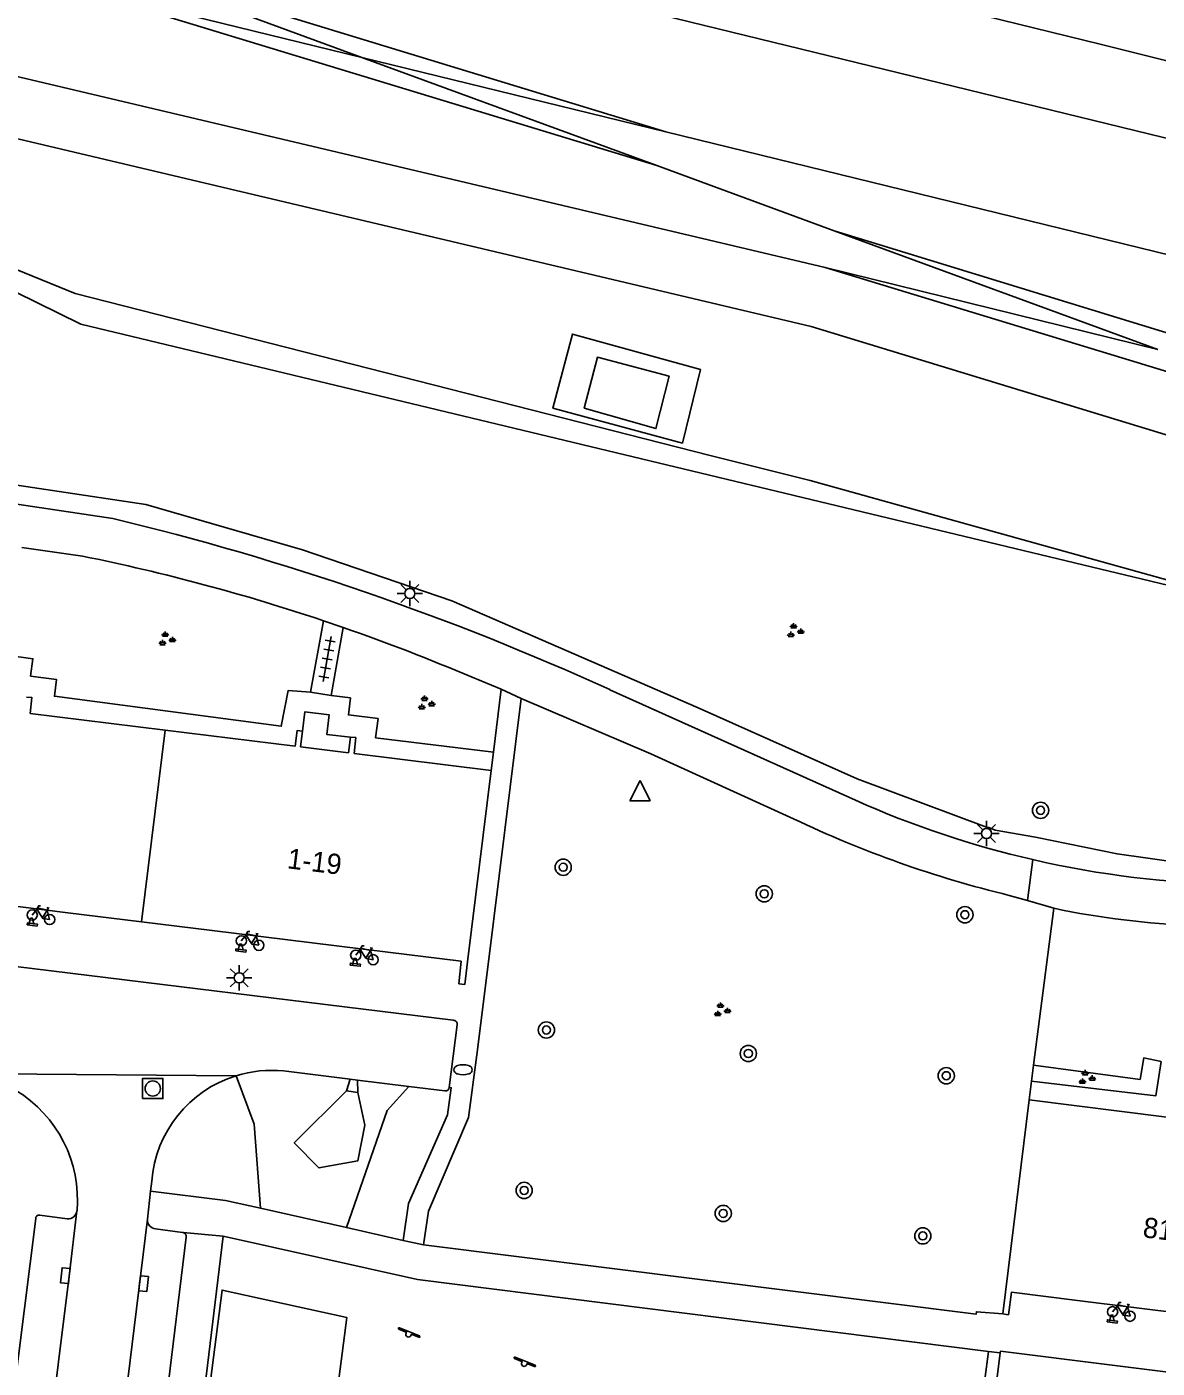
# Model space of a CAD drawing. Extents: x 131000 to 133014, y 396499 to 399001.
# Drawn here: x 131815.9 to 131871.7, y 397296.4 to 397362.6 of the extents above; entities that cross this region are included whole.
import ezdxf

# ---------------------------------------------------------------- set-up
doc = ezdxf.new("R2010")
doc.units = 0
for name, color, linetype in [('gg-afsc-hekwerk', 7, 'Continuous'), ('gg-anno-huisnummerreeks BGT', 7, 'Continuous'), ('gg-aspt-spoorlijn', 7, 'Continuous'), ('gg-bbg-hoofdgebouw', 7, 'Continuous'), ('gg-bbg-overig bouwwerk', 7, 'Continuous'), ('gg-bbg-toegangstrap', 7, 'Continuous'), ('gg-bbg-tussenscheiding', 7, 'Continuous'), ('gg-knt-bovenkant onderkant talud', 7, 'Continuous'), ('gg-knt-onverhard', 7, 'Continuous'), ('gg-knt-verharding', 7, 'Continuous'), ('gg-knt-verharding nz', 7, 'Continuous'), ('gt-grn-groengrens', 7, 'Continuous'), ('gt-grn-weggrens', 7, 'Continuous'), ('gt-symb-boom', 7, 'Continuous'), ('gt-symb-brandkraan', 7, 'Continuous'), ('gt-symb-fietsenrek', 7, 'Continuous'), ('gt-symb-groenvak', 7, 'Continuous'), ('gt-symb-kolk', 7, 'Continuous'), ('gt-symb-lichtmast', 7, 'Continuous'), ('gt-symb-rioolschacht', 7, 'Continuous'), ('gt-symb-speelvoorziening', 7, 'Continuous'), ('gt-symb-tegel verharding', 7, 'Continuous'), ('gt-symb-waterafsluiter', 7, 'Continuous'), ('gx-grn-maaiveld', 7, 'Continuous')]:
    doc.layers.add(name, color=color, linetype=linetype)

# ---------------------------------------------------------------- blocks, each defined once
blk = doc.blocks.new('gt0-GRVAK')
at = {"layer": 'gt-symb-groenvak'}
for p, q in [((-0.11, 0.189), (-0.228, 0.24)), ((-0.182, 0.153), (0.088, 0.153)), ((-0.091, 0.211), (-0.156, 0.322)), ((-0.047, 0.214), (-0.047, 0.393)), ((-0.004, 0.211), (0.061, 0.322)), ((0.015, 0.189), (0.133, 0.24)), ((0.262, -0.052), (0.197, 0.059)), ((0.305, -0.049), (0.305, 0.13)), ((0.349, -0.052), (0.414, 0.059)), ((-0.245, -0.228), (-0.363, -0.177)), ((-0.318, -0.264), (-0.047, -0.264)), ((-0.226, -0.206), (-0.291, -0.095)), ((-0.183, -0.203), (-0.183, -0.024)), ((-0.139, -0.206), (-0.074, -0.095)), ((-0.12, -0.228), (-0.002, -0.177)), ((0.243, -0.074), (0.125, -0.023)), ((0.17, -0.11), (0.441, -0.11)), ((0.368, -0.074), (0.486, -0.023))]:
    blk.add_line(p, q, dxfattribs=at)
blk = doc.blocks.new('gt0-TEG1')
at = {"layer": 'gt-symb-tegel verharding'}
for p, q in [((-1.125, 0), (1.125, 0)), ((-0.9, -0.25), (-0.9, 0.25)), ((-0.45, -0.25), (-0.45, 0.25)), ((0, -0.25), (0, 0.25)), ((0.45, -0.25), (0.45, 0.25)), ((0.9, -0.25), (0.9, 0.25))]:
    blk.add_line(p, q, dxfattribs=at)
blk = doc.blocks.new('gt0-LMAST')
at = {"layer": 'gt-symb-lichtmast'}
for p, q in [((-0.182, 0.173), (-0.447, 0.438)), ((-0.005, 0.246), (-0.005, 0.621)), ((0.172, 0.173), (0.437, 0.438)), ((-0.255, -0.004), (-0.63, -0.004)), ((-0.182, -0.181), (-0.447, -0.446)), ((-0.005, -0.254), (-0.005, -0.629)), ((0.437, -0.446), (0.172, -0.181)), ((0.245, -0.004), (0.62, -0.004))]:
    blk.add_line(p, q, dxfattribs=at)
blk.add_circle((-0.005, -0.004), 0.25, dxfattribs=at)
blk = doc.blocks.new('gt0-FREK')
at = {"layer": 'gt-symb-fietsenrek'}
for p, q in [((0.259, 0.762), (0.294, 0.823)), ((0.54, 0.335), (0.259, 0.762)), ((0.294, 0.823), (0.767, 0.714)), ((0.767, 0.714), (0.54, 0.335)), ((0.757, 0.841), (0.866, 0.816)), ((0.767, 0.714), (0.84, 0.822)), ((0.895, 0.252), (0.767, 0.714))]:
    blk.add_line(p, q, dxfattribs=at)
for points in [[(0.036, 0.476), (0.228, 0.708), (0.259, 0.762)], [(0.294, 0.823), (0.36, 0.937), (0.452, 0.935)], [(-0.124, 0), (-0.047, 0.312), (0.053, 0.312), (0.12, 0)], [(0.54, 0.335), (0.555, 0.305), (0.895, 0.252)]]:
    blk.add_lwpolyline(points, dxfattribs=at)
for centre in [(0.036, 0.476), (0.895, 0.252)]:
    blk.add_circle(centre, 0.252, dxfattribs=at)
blk = doc.blocks.new('gt0-BOOM')
at = {"layer": 'gt-symb-boom'}
for radius in [0.4, 0.2]:
    blk.add_circle((0, 0), radius, dxfattribs=at)
blk = doc.blocks.new('gt0-WAFSL')
at = {"layer": 'gt-symb-waterafsluiter'}
for p, q in [((-0.5, -0.333), (0, 0.667)), ((0, 0.667), (0.5, -0.333)), ((0.5, -0.333), (-0.5, -0.333))]:
    blk.add_line(p, q, dxfattribs=at)
blk = doc.blocks.new('gt0-BR')
at = {"layer": 'gt-symb-brandkraan'}
for centre, radius, start, end in [((-0.244, 0), 0.206, 107.56694, 252.43307), ((0.599, -2.664), 3, 106.89205, 107.56694), ((0, -0.691), 0.938, 73.10799, 106.89205), ((-0.599, -2.664), 3, 72.43309, 73.10799), ((0.244, 0), 0.206, 287.56695, 72.43309), ((0.599, 2.664), 3, 252.43307, 253.10797), ((0, 0.691), 0.938, 253.10797, 286.89206), ((-0.599, 2.664), 3, 286.89206, 287.56695)]:
    blk.add_arc(centre, radius, start, end, dxfattribs=at)
blk = doc.blocks.new('gt0-KOLK')
at = {"layer": 'gt-symb-kolk'}
blk.add_lwpolyline([(0, 0), (0.375, 0), (0.375, 0.4), (-0.375, 0.4), (-0.375, 0), (0, 0)], dxfattribs=at)
blk = doc.blocks.new('gt0-SV')
at = {"layer": 'gt-symb-speelvoorziening'}
for p, q in [((-0.477, 0.255), (-0.08, 0.096)), ((0.542, -0.076), (-0.449, 0.324)), ((0.125, 0.014), (0.515, -0.143))]:
    blk.add_line(p, q, dxfattribs=at)
for centre, radius, start, end in [((-0.466, 0.291), 0.0369, 63.6251, 252.66016), ((-0.002, -0.005), 0.128, 127.68665, 8.59861), ((0.531, -0.111), 0.0363, 243.50852, 72.54358)]:
    blk.add_arc(centre, radius, start, end, dxfattribs=at)
blk = doc.blocks.new('gt0-RS')
at = {"layer": 'gt-symb-rioolschacht'}
blk.add_lwpolyline([(-0.5, -0.5), (0.5, -0.5), (0.5, 0.5), (-0.5, 0.5)], close=True, dxfattribs=at)
blk.add_circle((0, 0), 0.375, dxfattribs=at)

msp = doc.modelspace()

# ---------------------------------------------------------------- linework, layer by layer
at = {"layer": 'gg-afsc-hekwerk'}
for points in [[(131961.614, 397310.537), (131944.559, 397315.167), (131934.543, 397317.934), (131930.553, 397319.06), (131916.356, 397323.122), (131892.311, 397329.704), (131854.564, 397340.216), (131849.637, 397341.442), (131818.287, 397349.449), (131799.726, 397357.003), (131796.969, 397358.251), (131767.753, 397365.671), (131757.54, 397368.204), (131757.928, 397369.923), (131756.523, 397370.287), (131757.084, 397372.587), (131749.057, 397374.568), (131739.292, 397376.973), (131731.963, 397378.765)], [(132064.862, 397285.108), (132014.808, 397296.961), (131960.196, 397310.355), (131916.356, 397323.122), (131885.215, 397331.93), (131818.576, 397347.936), (131796.933, 397358.565), (131757.493, 397368.124)]]:
    msp.add_lwpolyline(points, dxfattribs=at)
at = {"layer": 'gg-aspt-spoorlijn'}
for p, q in [((131817.741, 397366.488), (131847.443, 397357.421)), ((131817.741, 397366.488), (131832.442, 397361.095)), ((131817.252, 397364.815), (131832.442, 397361.095)), ((131817.252, 397364.815), (131847.003, 397355.753)), ((131832.442, 397361.095), (131847.443, 397357.421)), ((131832.442, 397361.095), (131847.003, 397355.753)), ((131847.443, 397357.421), (132096.651, 397296.446)), ((131847.003, 397355.753), (131855.752, 397352.535)), ((131855.752, 397352.535), (131887.728, 397342.733)), ((131855.752, 397352.535), (131871.73, 397346.68)), ((131855.301, 397350.733), (131887.306, 397340.972)), ((131855.301, 397350.733), (131871.73, 397346.68))]:
    msp.add_line(p, q, dxfattribs=at)
for points in [[(131730.419, 397395.679), (131868.942, 397361.737), (131903.166, 397353.165), (132046.719, 397318.202), (132097.768, 397305.577)], [(131801.874, 397374.268), (132045.132, 397314.891), (132097.328, 397301.975)], [(131762.896, 397372.918), (131792.642, 397365.556), (131855.301, 397350.733)]]:
    msp.add_lwpolyline(points, dxfattribs=at)
at = {"layer": 'gg-bbg-hoofdgebouw'}
for p, q in [((131816.07, 397328.712), (131822.73, 397327.889)), ((131822.73, 397327.889), (131829.15, 397327.095)), ((131829.419, 397327.062), (131829.509, 397327.845)), ((131831.876, 397327.552), (131831.779, 397326.77)), ((131829.419, 397327.062), (131831.779, 397326.77)), ((131832.053, 397326.737), (131838.82, 397325.9)), ((131838.82, 397325.9), (131837.657, 397316.45)), ((131817.924, 397318.884), (131809.134, 397319.968)), ((131821.56, 397318.436), (131817.924, 397318.884)), ((131825.047, 397318.006), (131821.56, 397318.436)), ((131833.727, 397316.936), (131825.047, 397318.006)), ((131865.37, 397309.64), (131864.07, 397299.08)), ((131865.37, 397309.64), (131872.169, 397308.797)), ((131876.829, 397298.61), (131867.756, 397299.743)), ((131864.07, 397299.08), (131864.248, 397299.055))]:
    msp.add_line(p, q, dxfattribs=at)
for points in [[(131816.07, 397328.712), (131816.157, 397329.498), (131815.893, 397329.527)], [(131829.509, 397327.845), (131829.246, 397327.875), (131829.15, 397327.095)], [(131832.053, 397326.737), (131832.14, 397327.523), (131831.876, 397327.552)], [(131837.23, 397315.37), (131837.34, 397316.49), (131833.727, 397316.936)], [(131837.657, 397316.45), (131837.52, 397315.34), (131837.23, 397315.37)], [(131867.756, 397299.743), (131864.5, 397300.15), (131864.35, 397299.04), (131864.248, 397299.055)]]:
    msp.add_lwpolyline(points, dxfattribs=at)
at = {"layer": 'gg-bbg-overig bouwwerk'}
msp.add_lwpolyline([(131847.615, 397345.357), (131844.066, 397346.294), (131843.42, 397343.776), (131846.953, 397342.775), (131847.615, 397345.357)], dxfattribs=at)
at = {"layer": 'gg-bbg-toegangstrap'}
msp.add_lwpolyline([(131831.876, 397327.552), (131830.71, 397327.684), (131830.833, 397328.647), (131829.632, 397328.801), (131829.509, 397327.845)], dxfattribs=at)
at = {"layer": 'gg-bbg-tussenscheiding'}
msp.add_line((131821.56, 397318.436), (131822.73, 397327.889), dxfattribs=at)
at = {"layer": 'gg-knt-bovenkant onderkant talud'}
msp.add_lwpolyline([(131831.68, 397310.093), (131829.101, 397307.525), (131830.318, 397306.284), (131832.234, 397306.634), (131832.588, 397308.389), (131832.25, 397310.004)], dxfattribs=at)
at = {"layer": 'gg-knt-onverhard'}
msp.add_lwpolyline([(131830.47, 397289.388), (131824.246, 397290.153), (131825.546, 397300.258), (131831.704, 397298.902), (131830.47, 397289.388)], dxfattribs=at)
at = {"layer": 'gg-knt-verharding'}
for p, q in [((131820.15, 397338.34), (131797.04, 397341.76)), ((131815.657, 397336.912), (131818.65, 397336.48)), ((131830.549, 397333.292), (131829.905, 397329.763)), ((131830.549, 397333.292), (131831.523, 397332.959)), ((131830.926, 397329.6), (131831.523, 397332.959)), ((131837.88, 397330.5), (131839.31, 397329.91)), ((131838.669, 397316.323), (131840.31, 397329.46)), ((131839.31, 397329.91), (131838.93, 397326.798)), ((131839.31, 397329.91), (131840.31, 397329.46)), ((131856.81, 397324.43), (131844.68, 397329.89)), ((131838.93, 397326.798), (131838.82, 397325.9)), ((131753.291, 397323.879), (131836.953, 397313.573)), ((131864.39, 397319.74), (131865.3, 397319.48)), ((131865.3, 397319.48), (131866.59, 397319.1)), ((131865.592, 397311.365), (131866.59, 397319.1)), ((131838.113, 397311.875), (131838.669, 397316.323)), ((131837.139, 397313.341), (131836.757, 397310.26)), ((131831.871, 397310.664), (131828.571, 397311.074)), ((131865.592, 397311.365), (131865.49, 397310.568)), ((131831.68, 397310.093), (131831.871, 397310.664)), ((131832.231, 397310.619), (131831.871, 397310.664)), ((131834.755, 397310.305), (131832.231, 397310.619)), ((131832.25, 397310.004), (131832.231, 397310.619)), ((131836.537, 397310.084), (131834.755, 397310.305)), ((131865.37, 397309.64), (131865.49, 397310.568)), ((131832.25, 397310.004), (131831.68, 397310.093)), ((131822.07, 397305.634), (131822.015, 397305.144)), ((131822.015, 397305.144), (131821.859, 397303.751)), ((131827.442, 397304.298), (131831.68, 397303.346)), ((131815.029, 397293.245), (131816.344, 397303.785)), ((131816.546, 397303.95), (131817.903, 397303.773)), ((131831.68, 397303.346), (131834.478, 397302.703)), ((131823.769, 397302.872), (131822.478, 397292.326)), ((131823.994, 397289.758), (131825.596, 397302.923)), ((131863.946, 397297.161), (131863.36, 397297.235)), ((131863.946, 397297.161), (131863.535, 397293.856))]:
    msp.add_line(p, q, dxfattribs=at)
for points in [[(131829.905, 397329.763), (131828.798, 397329.849), (131828.465, 397328.083), (131817.265, 397329.564), (131817.374, 397330.389), (131816.093, 397330.558), (131816.206, 397331.416), (131814.919, 397331.586)], [(131838.93, 397326.798), (131833.121, 397327.521), (131833.238, 397328.464), (131831.776, 397328.641), (131831.878, 397329.485), (131830.926, 397329.6)], [(131840.31, 397329.46), (131846.7, 397326.73), (131853.75, 397323.52)], [(131835.478, 397302.493), (131835.728, 397304.146), (131837.699, 397308.774), (131838.113, 397311.875)], [(131865.49, 397310.568), (131871.621, 397309.84), (131871.885, 397311.541)], [(131834.478, 397302.703), (131834.736, 397304.53), (131836.672, 397308.91), (131836.853, 397310.247), (131836.757, 397310.26)], [(131822.015, 397305.144), (131825.711, 397304.687), (131827.442, 397304.298)], [(131822.255, 397303.285), (131823.583, 397303.096), (131823.617, 397303.093)], [(131825.596, 397302.923), (131835.188, 397300.779), (131863.36, 397297.235)], [(131864.07, 397299.08), (131862.77, 397299.19), (131862.755, 397299.069), (131835.478, 397302.493)], [(131943.903, 397287.334), (131885.38, 397294.59), (131874.85, 397295.879), (131863.957, 397297.243), (131863.946, 397297.161)]]:
    msp.add_lwpolyline(points, dxfattribs=at)
for centre, radius, start, end in [((131788.304, 397206.064), 136.056, 65.52118, 76.46361), ((131799.06, 397239.562), 98.878, 71.43008, 78.57286), ((131798.952, 397239.309), 99.153, 66.88293, 70.82237), ((131876.319, 397368.146), 47.872, 245.95074, 257.00249), ((131876.985, 397372.057), 53.812, 244.41938, 256.46411), ((131876.315, 397368.121), 47.846, 256.99976, 269.14339), ((131875.155, 397360.151), 41.935, 258.21442, 267.79529), ((131836.961, 397313.389), 0.184, 344.91787, 92.52212), ((131827.987, 397305.164), 5.939, 84.35232, 107.14175), ((131827.986, 397305.169), 5.934, 107.14848, 175.50506), ((131836.557, 397310.284), 0.201, 264.16176, 353.15786), ((131812.093, 397304.718), 6.313, 355.02636, 58.75723), ((131816.505, 397303.794), 0.161, 75.23836, 183.24772), ((131817.929, 397304.229), 0.456, 266.69897, 352.74726), ((131822.278, 397303.706), 0.422, 173.89648, 266.81832), ((131823.584, 397302.908), 0.188, 349.13981, 79.89924)]:
    msp.add_arc(centre, radius, start, end, dxfattribs=at)
at = {"layer": 'gg-knt-verharding nz'}
msp.add_line((131821.859, 397303.751), (131820.405, 397291.942), dxfattribs=at)
for points in [[(131815.919, 397318.281), (131815.931, 397318.38), (131816.427, 397318.319), (131816.415, 397318.22), (131815.919, 397318.281)], [(131826.215, 397316.996), (131826.711, 397316.935), (131826.723, 397317.034), (131826.227, 397317.095), (131826.215, 397316.996)], [(131831.864, 397316.3), (131831.877, 397316.399), (131832.373, 397316.338), (131832.361, 397316.239), (131831.864, 397316.3)], [(131816.932, 397292.363), (131818.003, 397300.948), (131818.382, 397304.171)], [(131869.221, 397298.691), (131869.233, 397298.791), (131869.729, 397298.729), (131869.717, 397298.629), (131869.221, 397298.691)]]:
    msp.add_lwpolyline(points, dxfattribs=at)
at = {"layer": 'gt-grn-groengrens'}
for points in [[(131757.8, 397363.65), (131761.304, 397359.46), (131765.115, 397355.207), (131769.045, 397351.801), (131774.116, 397348.742), (131780.316, 397346.585), (131788.046, 397344.528), (131788.044, 397344.518), (131795.322, 397342.991), (131821.784, 397339.037), (131829.512, 397336.791), (131836.88, 397334.275), (131849.036, 397328.999), (131856.893, 397325.496), (131863.261, 397323.108), (131863.38, 397323.084), (131863.702, 397322.953), (131865.692, 397322.609), (131869.712, 397321.783), (131872.859, 397321.346)], [(131865.592, 397311.365), (131870.851, 397310.656), (131871.027, 397311.718), (131871.885, 397311.541)], [(131826.236, 397310.839), (131827.13, 397308.447), (131827.442, 397304.298)], [(131831.68, 397303.346), (131833.685, 397309.125), (131834.755, 397310.305)], [(131851.5, 397286.853), (131856.774, 397286.203), (131857.891, 397295.109), (131863.012, 397294.467), (131863.36, 397297.235)]]:
    msp.add_lwpolyline(points, dxfattribs=at)
at = {"layer": 'gt-grn-weggrens'}
for p, q in [((131829.905, 397329.763), (131830.926, 397329.6)), ((131865.3, 397319.48), (131865.552, 397321.501)), ((131813.117, 397310.947), (131826.236, 397310.839)), ((131823.617, 397303.093), (131825.596, 397302.923)), ((131834.478, 397302.703), (131835.478, 397302.493))]:
    msp.add_line(p, q, dxfattribs=at)
at = {"layer": 'gx-grn-maaiveld'}
for points in [[(131732.985, 397381.463), (131760.606, 397374.822), (131759.585, 397370.66), (131791.936, 397362.64), (131854.61, 397347.814), (131886.275, 397338.155), (131925.106, 397323.917), (131939.256, 397319.095), (131943.912, 397317.568), (131951.217, 397315.332), (131969.045, 397310.616), (132053.802, 397290.43), (132065.195, 397287.116), (132066.829, 397285.59), (132067.499, 397285.439)], [(131849.153, 397345.686), (131848.264, 397342.058), (131841.872, 397343.786), (131842.835, 397347.442), (131849.153, 397345.686)]]:
    msp.add_lwpolyline(points, dxfattribs=at)

# ---------------------------------------------------------------- block references
at = {"layer": 'gt-symb-boom'}
for p in [(131865.938, 397323.934), (131842.378, 397321.127), (131852.299, 397319.815), (131862.204, 397318.783), (131841.549, 397313.093), (131851.516, 397311.933), (131861.283, 397310.837), (131840.451, 397305.176), (131850.276, 397304.04), (131860.125, 397302.933)]:
    msp.add_blockref('gt0-BOOM', p, dxfattribs=at)
at = {"layer": 'gt-symb-brandkraan'}
msp.add_blockref('gt0-BR', (131837.436, 397311.132), dxfattribs=at)
at = {"layer": 'gt-symb-fietsenrek'}
for p in [(131816.137, 397318.293), (131826.456, 397317.021), (131832.102, 397316.311), (131869.456, 397298.714)]:
    msp.add_blockref('gt0-FREK', p, dxfattribs=at)
at = {"layer": 'gt-symb-groenvak'}
for p in [(131822.785, 397332.374), (131853.796, 397332.781), (131835.584, 397329.21), (131850.184, 397314.066), (131868.183, 397310.729)]:
    msp.add_blockref('gt0-GRVAK', p, dxfattribs=at)
at = {"layer": 'gt-symb-kolk'}
for p, rotation in [((131818.003, 397300.948), 84.00113167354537), ((131821.47, 397300.596), -95.99886832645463)]:
    msp.add_blockref('gt0-KOLK', p, dxfattribs=dict(at, rotation=rotation))
at = {"layer": 'gt-symb-lichtmast'}
for p in [(131834.813, 397334.644), (131863.274, 397322.794), (131826.395, 397315.669)]:
    msp.add_blockref('gt0-LMAST', p, dxfattribs=at)
at = {"layer": 'gt-symb-rioolschacht'}
msp.add_blockref('gt0-RS', (131822.121, 397310.205), dxfattribs=at)
at = {"layer": 'gt-symb-speelvoorziening'}
for p in [(131834.744, 397298.073), (131840.452, 397296.626)]:
    msp.add_blockref('gt0-SV', p, dxfattribs=at)
at = {"layer": 'gt-symb-tegel verharding', "rotation": -100.07433273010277}
msp.add_blockref('gt0-TEG1', (131830.726, 397331.403), dxfattribs=at)
at = {"layer": 'gt-symb-waterafsluiter'}
msp.add_blockref('gt0-WAFSL', (131846.168, 397324.743), dxfattribs=at)

# ---------------------------------------------------------------- texts
at = {"layer": 'gg-anno-huisnummerreeks BGT'}
for s, rotation, p in [('1-19', 353, (131828.72, 397321.079)), ('81-99', 352.9, (131870.949, 397302.871))]:
    msp.add_text(s, height=1, rotation=rotation, dxfattribs=at).set_placement(p)

doc.saveas('drawing.dxf')
